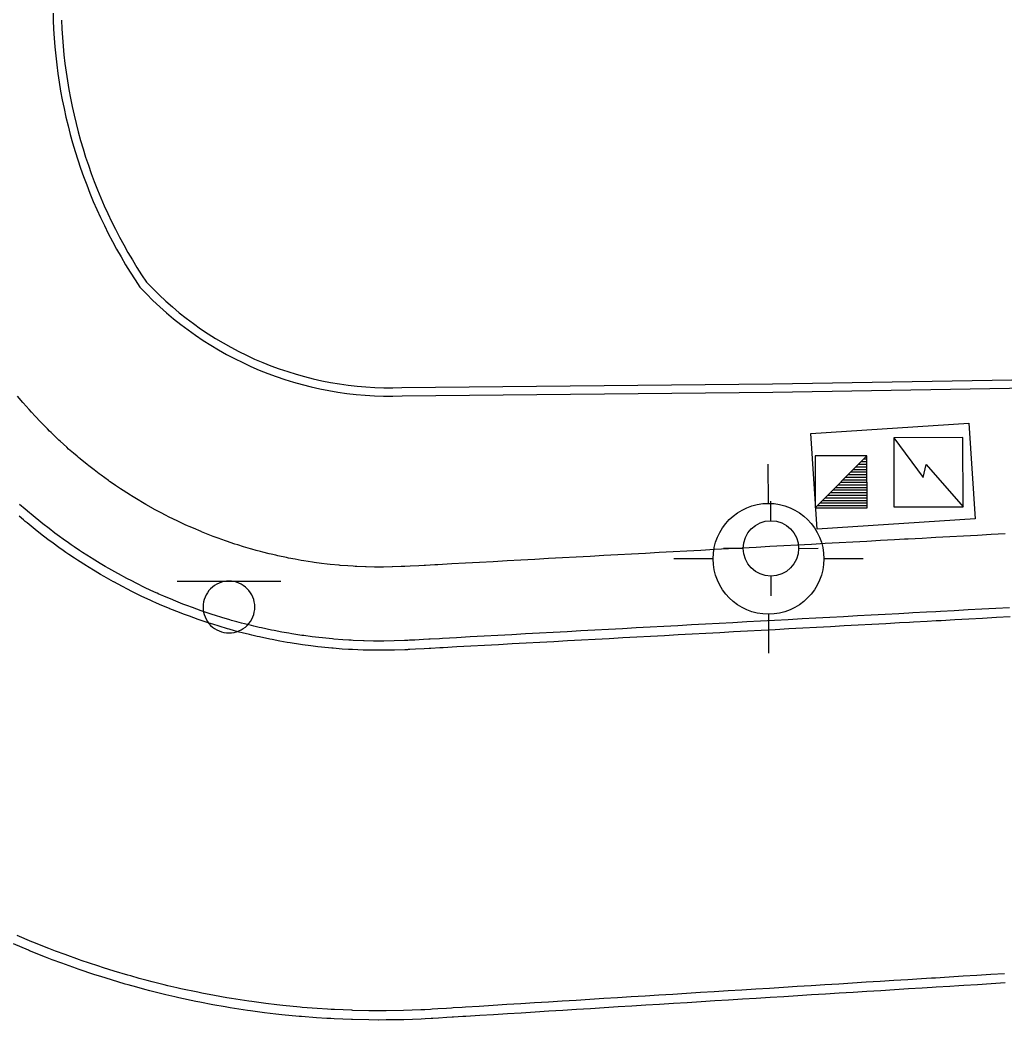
# Model space of a CAD drawing. Extents: x 2145380 to 2157287, y 139568 to 149130.
# Drawn here: x 2150970.5 to 2151041.6, y 143912.6 to 143984.8 of the extents above; entities that cross this region are included whole.
import ezdxf

# ---------------------------------------------------------------- set-up
doc = ezdxf.new("R2010")
doc.units = 0
for name, color, linetype in [('PR_PREVIOUSLY CONSTRUCTED', 7, 'Continuous'), ('TOPO_Concrete', 7, 'Continuous'), ('TOPO_Curb Back', 7, 'Continuous'), ('TOPO_Misc', 7, 'Continuous'), ('TOPO_Sign', 7, 'Continuous'), ('TOPO_Water Fire Hydrant', 7, 'Continuous')]:
    doc.layers.add(name, color=color, linetype=linetype)

# ---------------------------------------------------------------- blocks, each defined once
blk = doc.blocks.new('FIRHYD')
at = {"layer": 'TOPO_Water Fire Hydrant'}
for p, q in [((-0.02, 10.16), (-0.03, 17.34)), ((10.16, 0.02), (17.34, 0.03)), ((-10.16, -0.02), (-17.34, -0.03)), ((0.02, -10.16), (0.03, -17.34))]:
    blk.add_line(p, q, dxfattribs=at)
blk.add_circle((0, 0), 10.16, dxfattribs=at)

msp = doc.modelspace()

# ---------------------------------------------------------------- linework, layer by layer
at = {"layer": 'PR_PREVIOUSLY CONSTRUCTED'}
for points in [[(2151041.626, 143947.73), (2151040.628, 143947.676), (2151039.629, 143947.621), (2151038.631, 143947.567), (2151037.632, 143947.513), (2151036.634, 143947.458), (2151036.291, 143947.44), (2151035.635, 143947.404), (2151034.636, 143947.35), (2151034.36, 143947.335), (2151033.638, 143947.296), (2151032.639, 143947.241), (2151031.641, 143947.187), (2151030.642, 143947.133), (2151029.644, 143947.078), (2151028.645, 143947.024), (2151027.647, 143946.97), (2151026.648, 143946.916), (2151025.649, 143946.861), (2151024.651, 143946.807), (2151023.652, 143946.753), (2151022.654, 143946.699), (2151021.655, 143946.644), (2151020.657, 143946.59), (2151019.658, 143946.536), (2151018.66, 143946.481), (2151017.661, 143946.427), (2151016.662, 143946.373), (2151015.664, 143946.319), (2151014.665, 143946.264), (2151013.667, 143946.21), (2151012.668, 143946.156), (2151011.67, 143946.101), (2151010.671, 143946.047), (2151009.673, 143945.993), (2151008.674, 143945.939), (2151007.675, 143945.884), (2151006.677, 143945.83), (2151005.678, 143945.776), (2151004.68, 143945.721), (2151003.681, 143945.667), (2151002.683, 143945.613), (2151001.684, 143945.559), (2151000.686, 143945.504), (2151000.458, 143945.492), (2150999.795, 143945.456), (2150999.687, 143945.45), (2150999.308, 143945.43), (2150998.688, 143945.396), (2150998.289, 143945.374), (2150998.169, 143945.367), (2150998.184, 143945.369), (2150998.03, 143945.361), (2150997.395, 143945.339), (2150997.39, 143945.339), (2150996.748, 143945.329), (2150996.467, 143945.329), (2150996.452, 143945.329), (2150996.107, 143945.331), (2150995.509, 143945.344), (2150995.466, 143945.345), (2150994.826, 143945.371), (2150994.704, 143945.378), (2150994.567, 143945.386), (2150994.186, 143945.41), (2150993.626, 143945.453), (2150993.546, 143945.46), (2150992.908, 143945.523), (2150992.687, 143945.547), (2150992.271, 143945.597), (2150991.752, 143945.667), (2150991.636, 143945.683), (2150991.003, 143945.782), (2150990.82, 143945.812), (2150990.371, 143945.892), (2150989.892, 143945.984), (2150989.742, 143946.014), (2150989.115, 143946.148), (2150988.97, 143946.181), (2150988.635, 143946.259), (2150988.49, 143946.294), (2150988.053, 143946.404), (2150987.869, 143946.452), (2150987.572, 143946.532), (2150987.25, 143946.621), (2150987.143, 143946.652), (2150986.635, 143946.802), (2150986.241, 143946.925), (2150986.024, 143946.995), (2150985.416, 143947.199), (2150985.346, 143947.223), (2150984.812, 143947.414), (2150984.46, 143947.546), (2150984.212, 143947.641), (2150983.617, 143947.879), (2150983.583, 143947.893), (2150983.026, 143948.129), (2150982.716, 143948.265), (2150982.608, 143948.313), (2150982.44, 143948.389), (2150981.86, 143948.66), (2150981.859, 143948.66), (2150981.284, 143948.943), (2150981.015, 143949.079), (2150980.714, 143949.236), (2150980.182, 143949.522), (2150980.149, 143949.54), (2150979.59, 143949.854), (2150979.361, 143949.987), (2150979.037, 143950.179), (2150978.554, 143950.475), (2150978.491, 143950.514), (2150977.951, 143950.86), (2150977.761, 143950.985), (2150977.417, 143951.215), (2150977.241, 143951.336), (2150976.982, 143951.517), (2150976.891, 143951.581), (2150976.371, 143951.957), (2150976.218, 143952.07), (2150975.858, 143952.342), (2150975.47, 143952.645), (2150975.353, 143952.737), (2150974.856, 143953.141), (2150974.738, 143953.239), (2150974.627, 143953.332), (2150974.366, 143953.555), (2150974.023, 143953.854), (2150973.884, 143953.978), (2150973.41, 143954.41), (2150973.325, 143954.489), (2150972.944, 143954.85), (2150972.751, 143955.038), (2150972.645, 143955.143), (2150972.487, 143955.3), (2150972.038, 143955.758), (2150971.983, 143955.815), (2150971.598, 143956.224), (2150971.341, 143956.505), (2150971.167, 143956.699), (2150970.745, 143957.181), (2150970.717, 143957.213), (2150970.332, 143957.672)], [(2151041.957, 143942.4), (2151040.958, 143942.346), (2151039.96, 143942.291), (2151038.961, 143942.237), (2151037.963, 143942.183), (2151036.964, 143942.129), (2151036.622, 143942.11), (2151035.966, 143942.074), (2151034.967, 143942.02), (2151034.691, 143942.005), (2151033.969, 143941.966), (2151032.97, 143941.912), (2151031.971, 143941.857), (2151030.973, 143941.803), (2151029.974, 143941.749), (2151028.976, 143941.694), (2151027.977, 143941.64), (2151026.979, 143941.586), (2151025.98, 143941.532), (2151024.982, 143941.477), (2151023.983, 143941.423), (2151022.984, 143941.369), (2151021.986, 143941.314), (2151020.987, 143941.26), (2151019.989, 143941.206), (2151018.99, 143941.152), (2151017.992, 143941.097), (2151016.993, 143941.043), (2151015.995, 143940.989), (2151014.996, 143940.935), (2151013.997, 143940.88), (2151012.999, 143940.826), (2151012, 143940.772), (2151011.002, 143940.717), (2151010.003, 143940.663), (2151009.005, 143940.609), (2151008.006, 143940.555), (2151007.008, 143940.5), (2151006.009, 143940.446), (2151005.01, 143940.392), (2151004.012, 143940.337), (2151003.013, 143940.283), (2151002.015, 143940.229), (2151001.016, 143940.175), (2151000.789, 143940.162), (2151000.125, 143940.126), (2151000.018, 143940.12), (2150999.639, 143940.1), (2150999.019, 143940.066), (2150998.62, 143940.044), (2150998.5, 143940.037), (2150998.443, 143940.035), (2150998.265, 143940.027), (2150997.53, 143940.001), (2150997.524, 143940.001), (2150996.782, 143939.989), (2150996.457, 143939.989), (2150996.439, 143939.989), (2150996.04, 143939.992), (2150995.348, 143940.006), (2150995.298, 143940.008), (2150994.557, 143940.038), (2150994.416, 143940.046), (2150994.257, 143940.054), (2150993.817, 143940.083), (2150993.169, 143940.133), (2150993.077, 143940.141), (2150992.339, 143940.213), (2150992.083, 143940.241), (2150991.602, 143940.299), (2150991, 143940.38), (2150990.866, 143940.399), (2150990.133, 143940.513), (2150989.922, 143940.548), (2150989.402, 143940.641), (2150988.849, 143940.747), (2150988.674, 143940.782), (2150987.949, 143940.937), (2150987.781, 143940.975), (2150987.394, 143941.066), (2150987.226, 143941.106), (2150986.721, 143941.233), (2150986.507, 143941.288), (2150986.163, 143941.381), (2150985.791, 143941.484), (2150985.668, 143941.52), (2150985.08, 143941.694), (2150984.623, 143941.836), (2150984.372, 143941.917), (2150983.669, 143942.153), (2150983.588, 143942.181), (2150982.97, 143942.402), (2150982.562, 143942.554), (2150982.276, 143942.665), (2150981.587, 143942.94), (2150981.548, 143942.956), (2150980.904, 143943.229), (2150980.544, 143943.386), (2150980.42, 143943.442), (2150980.226, 143943.53), (2150979.554, 143943.844), (2150979.553, 143943.844), (2150978.887, 143944.171), (2150978.576, 143944.329), (2150978.227, 143944.51), (2150977.612, 143944.841), (2150977.574, 143944.861), (2150976.928, 143945.225), (2150976.663, 143945.379), (2150976.288, 143945.601), (2150975.728, 143945.944), (2150975.656, 143945.989), (2150975.031, 143946.389), (2150974.81, 143946.534), (2150974.413, 143946.801), (2150974.21, 143946.94), (2150973.909, 143947.149), (2150973.804, 143947.224), (2150973.203, 143947.658), (2150973.025, 143947.79), (2150972.61, 143948.104), (2150972.16, 143948.454), (2150972.025, 143948.561), (2150971.449, 143949.029), (2150971.313, 143949.143), (2150971.185, 143949.25), (2150970.882, 143949.508), (2150970.485, 143949.854)], [(2151041.998, 143941.734), (2151041, 143941.679), (2151040.001, 143941.625), (2151039.003, 143941.571), (2151038.004, 143941.517), (2151037.006, 143941.462), (2151036.663, 143941.444), (2151036.007, 143941.408), (2151035.008, 143941.354), (2151034.732, 143941.339), (2151034.01, 143941.299), (2151033.011, 143941.245), (2151032.013, 143941.191), (2151031.014, 143941.137), (2151030.016, 143941.082), (2151029.017, 143941.028), (2151028.019, 143940.974), (2151027.02, 143940.919), (2151026.021, 143940.865), (2151025.023, 143940.811), (2151024.024, 143940.757), (2151023.026, 143940.702), (2151022.027, 143940.648), (2151021.029, 143940.594), (2151020.03, 143940.54), (2151019.032, 143940.485), (2151018.033, 143940.431), (2151017.034, 143940.377), (2151016.036, 143940.322), (2151015.037, 143940.268), (2151014.039, 143940.214), (2151013.04, 143940.16), (2151012.042, 143940.105), (2151011.043, 143940.051), (2151010.045, 143939.997), (2151009.046, 143939.942), (2151008.047, 143939.888), (2151007.049, 143939.834), (2151006.05, 143939.78), (2151005.052, 143939.725), (2151004.053, 143939.671), (2151003.055, 143939.617), (2151002.056, 143939.563), (2151001.058, 143939.508), (2151000.83, 143939.496), (2151000.167, 143939.46), (2151000.059, 143939.454), (2150999.68, 143939.433), (2150999.06, 143939.4), (2150998.661, 143939.378), (2150998.541, 143939.371), (2150998.476, 143939.368), (2150998.295, 143939.36), (2150997.547, 143939.334), (2150997.541, 143939.334), (2150996.786, 143939.322), (2150996.455, 143939.321), (2150996.437, 143939.321), (2150996.032, 143939.324), (2150995.328, 143939.339), (2150995.277, 143939.341), (2150994.524, 143939.371), (2150994.38, 143939.379), (2150994.219, 143939.388), (2150993.77, 143939.416), (2150993.112, 143939.468), (2150993.018, 143939.476), (2150992.267, 143939.549), (2150992.007, 143939.578), (2150991.518, 143939.637), (2150990.906, 143939.719), (2150990.77, 143939.738), (2150990.025, 143939.854), (2150989.81, 143939.89), (2150989.281, 143939.984), (2150988.718, 143940.092), (2150988.541, 143940.128), (2150987.803, 143940.286), (2150987.633, 143940.324), (2150987.238, 143940.416), (2150987.068, 143940.457), (2150986.554, 143940.586), (2150986.337, 143940.643), (2150985.987, 143940.737), (2150985.609, 143940.842), (2150985.483, 143940.878), (2150984.885, 143941.055), (2150984.421, 143941.2), (2150984.166, 143941.282), (2150983.45, 143941.522), (2150983.368, 143941.55), (2150982.74, 143941.775), (2150982.325, 143941.93), (2150982.034, 143942.042), (2150981.333, 143942.322), (2150981.293, 143942.339), (2150980.638, 143942.616), (2150980.273, 143942.776), (2150980.146, 143942.833), (2150979.949, 143942.922), (2150979.265, 143943.242), (2150979.265, 143943.242), (2150978.588, 143943.574), (2150978.271, 143943.735), (2150977.917, 143943.919), (2150977.291, 143944.255), (2150977.252, 143944.276), (2150976.595, 143944.646), (2150976.325, 143944.803), (2150975.944, 143945.029), (2150975.375, 143945.377), (2150975.301, 143945.423), (2150974.666, 143945.83), (2150974.442, 143945.977), (2150974.038, 143946.249), (2150973.831, 143946.39), (2150973.525, 143946.603), (2150973.418, 143946.679), (2150972.806, 143947.121), (2150972.626, 143947.254), (2150972.203, 143947.574), (2150971.746, 143947.93), (2150971.609, 143948.039), (2150971.023, 143948.515), (2150970.884, 143948.63), (2150970.754, 143948.74), (2150970.447, 143949.002)], [(2151041.593, 143915.972), (2151040.595, 143915.91), (2151039.597, 143915.848), (2151038.599, 143915.786), (2151038.257, 143915.765), (2151037.601, 143915.724), (2151036.603, 143915.662), (2151036.326, 143915.645), (2151035.605, 143915.6), (2151034.607, 143915.539), (2151033.609, 143915.477), (2151032.61, 143915.415), (2151031.612, 143915.353), (2151030.614, 143915.291), (2151029.616, 143915.229), (2151028.618, 143915.167), (2151027.62, 143915.105), (2151026.622, 143915.043), (2151025.624, 143914.981), (2151024.626, 143914.919), (2151023.628, 143914.857), (2151022.63, 143914.795), (2151021.632, 143914.733), (2151020.633, 143914.671), (2151019.635, 143914.61), (2151018.637, 143914.548), (2151017.639, 143914.486), (2151016.641, 143914.424), (2151015.643, 143914.362), (2151014.645, 143914.3), (2151013.647, 143914.238), (2151012.649, 143914.176), (2151011.651, 143914.114), (2151010.653, 143914.052), (2151009.655, 143913.99), (2151008.656, 143913.928), (2151007.658, 143913.866), (2151006.66, 143913.804), (2151005.662, 143913.742), (2151004.664, 143913.68), (2151003.666, 143913.619), (2151002.668, 143913.557), (2151002.441, 143913.543), (2151001.778, 143913.501), (2151001.67, 143913.495), (2151001.291, 143913.471), (2151000.672, 143913.433), (2151000.273, 143913.408), (2151000.153, 143913.401), (2150999.739, 143913.379), (2150999.44, 143913.365), (2150998.206, 143913.322), (2150998.196, 143913.322), (2150996.95, 143913.302), (2150996.404, 143913.301), (2150996.374, 143913.301), (2150995.705, 143913.306), (2150994.543, 143913.331), (2150994.46, 143913.333), (2150993.215, 143913.384), (2150992.979, 143913.397), (2150992.712, 143913.412), (2150991.972, 143913.459), (2150990.885, 143913.543), (2150990.731, 143913.556), (2150989.491, 143913.678), (2150989.062, 143913.725), (2150988.254, 143913.822), (2150987.244, 143913.958), (2150987.02, 143913.99), (2150985.789, 143914.181), (2150985.434, 143914.241), (2150984.562, 143914.396), (2150983.633, 143914.574), (2150983.34, 143914.633), (2150982.122, 143914.893), (2150981.841, 143914.957), (2150981.19, 143915.109), (2150980.909, 143915.177), (2150980.061, 143915.389), (2150979.702, 143915.483), (2150979.125, 143915.638), (2150978.501, 143915.812), (2150978.293, 143915.871), (2150977.306, 143916.163), (2150976.539, 143916.402), (2150976.118, 143916.537), (2150974.937, 143916.934), (2150974.801, 143916.981), (2150973.764, 143917.352), (2150973.08, 143917.608), (2150972.599, 143917.793), (2150971.443, 143918.256), (2150971.376, 143918.283), (2150970.295, 143918.74)], [(2151041.634, 143915.306), (2151040.636, 143915.244), (2151039.638, 143915.182), (2151038.64, 143915.12), (2151038.298, 143915.099), (2151037.642, 143915.058), (2151036.644, 143914.996), (2151036.368, 143914.979), (2151035.646, 143914.934), (2151034.648, 143914.872), (2151033.65, 143914.81), (2151032.652, 143914.748), (2151031.654, 143914.686), (2151030.656, 143914.624), (2151029.658, 143914.562), (2151028.659, 143914.501), (2151027.661, 143914.439), (2151026.663, 143914.377), (2151025.665, 143914.315), (2151024.667, 143914.253), (2151023.669, 143914.191), (2151022.671, 143914.129), (2151021.673, 143914.067), (2151020.675, 143914.005), (2151019.677, 143913.943), (2151018.679, 143913.881), (2151017.681, 143913.819), (2151016.682, 143913.757), (2151015.684, 143913.695), (2151014.686, 143913.633), (2151013.688, 143913.572), (2151012.69, 143913.51), (2151011.692, 143913.448), (2151010.694, 143913.386), (2151009.696, 143913.324), (2151008.698, 143913.262), (2151007.7, 143913.2), (2151006.702, 143913.138), (2151005.704, 143913.076), (2151004.706, 143913.014), (2151003.707, 143912.952), (2151002.709, 143912.89), (2151002.482, 143912.876), (2151001.819, 143912.835), (2151001.711, 143912.828), (2151001.333, 143912.805), (2151000.713, 143912.766), (2151000.314, 143912.742), (2151000.194, 143912.734), (2150999.771, 143912.712), (2150999.47, 143912.698), (2150998.223, 143912.655), (2150998.213, 143912.654), (2150996.955, 143912.635), (2150996.403, 143912.633), (2150996.373, 143912.633), (2150995.697, 143912.638), (2150994.522, 143912.664), (2150994.439, 143912.666), (2150993.182, 143912.718), (2150992.943, 143912.73), (2150992.674, 143912.745), (2150991.926, 143912.793), (2150990.828, 143912.878), (2150990.672, 143912.891), (2150989.42, 143913.014), (2150988.986, 143913.062), (2150988.17, 143913.16), (2150987.15, 143913.297), (2150986.924, 143913.329), (2150985.681, 143913.522), (2150985.322, 143913.583), (2150984.441, 143913.739), (2150983.502, 143913.919), (2150983.206, 143913.979), (2150981.976, 143914.242), (2150981.692, 143914.306), (2150981.035, 143914.46), (2150980.751, 143914.528), (2150979.894, 143914.743), (2150979.532, 143914.837), (2150978.949, 143914.994), (2150978.318, 143915.17), (2150978.109, 143915.23), (2150977.111, 143915.525), (2150976.337, 143915.766), (2150975.911, 143915.903), (2150974.719, 143916.303), (2150974.581, 143916.351), (2150973.534, 143916.726), (2150972.843, 143916.984), (2150972.357, 143917.171), (2150971.189, 143917.638), (2150971.122, 143917.666), (2150970.03, 143918.127)]]:
    msp.add_lwpolyline(points, dxfattribs=at)
at = {"layer": 'TOPO_Concrete'}
msp.add_lwpolyline([(2151039.464, 143948.802), (2151028.055, 143948.056), (2151027.603, 143954.976), (2151039.012, 143955.722), (2151039.464, 143948.802)], dxfattribs=at)
at = {"layer": 'TOPO_Curb Back'}
for points in [[(2150971.63, 144045.436), (2150972.597, 144008.775), (2150972.909, 143984.811)], [(2150998.082, 143958.285), (2151024.843, 143958.552), (2151046.448, 143958.927), (2151050.762, 143955.456), (2151079.164, 143955.69), (2151139.632, 143956.031), (2151188.156, 143956.42), (2151189.095, 143956.421)], [(2150998.095, 143957.685), (2151024.851, 143957.952), (2151046.241, 143958.323), (2151050.553, 143954.854), (2151079.168, 143955.09), (2151139.636, 143955.431), (2151188.159, 143955.82), (2151189.072, 143955.821)]]:
    msp.add_lwpolyline(points, dxfattribs=at)
for centre, radius, start, end in [((2151009.64, 143986.085), 36.754, 181.98655, 214.00483), ((2151009.64, 143986.085), 36.154, 181.99682, 213.92961), ((2150997.261, 143982.417), 24.147, 223.14428, 271.94784), ((2150997.261, 143982.417), 24.747, 223.03211, 271.93106)]:
    msp.add_arc(centre, radius, start, end, dxfattribs=at)
at = {"layer": 'TOPO_Misc'}
for p, q in [((2151027.918, 143949.607), (2151031.655, 143953.357)), ((2151031.068, 143952.764), (2151031.655, 143952.764)), ((2151031.252, 143952.948), (2151031.655, 143952.948)), ((2151031.443, 143953.139), (2151031.655, 143953.139)), ((2151031.624, 143953.32), (2151031.655, 143953.32)), ((2151030.315, 143952.01), (2151031.655, 143952.01)), ((2151030.505, 143952.2), (2151031.655, 143952.2)), ((2151030.686, 143952.382), (2151031.655, 143952.382)), ((2151030.877, 143952.573), (2151031.655, 143952.573)), ((2151029.574, 143951.27), (2151031.655, 143951.27)), ((2151029.758, 143951.454), (2151031.655, 143951.454)), ((2151029.94, 143951.635), (2151031.655, 143951.635)), ((2151030.13, 143951.825), (2151031.655, 143951.825)), ((2151028.821, 143950.516), (2151031.661, 143950.516)), ((2151029.011, 143950.707), (2151031.661, 143950.707)), ((2151029.202, 143950.898), (2151031.661, 143950.898)), ((2151029.383, 143951.079), (2151031.655, 143951.079)), ((2151028.074, 143949.77), (2151031.661, 143949.77)), ((2151028.265, 143949.96), (2151031.661, 143949.96)), ((2151028.446, 143950.141), (2151031.661, 143950.141)), ((2151028.636, 143950.332), (2151031.661, 143950.332))]:
    msp.add_line(p, q, dxfattribs=at)
for points in [[(2151038.597, 143949.686), (2151038.589, 143954.677), (2151033.597, 143954.669), (2151033.605, 143949.677), (2151038.597, 143949.686)], [(2151033.597, 143954.669), (2151035.705, 143951.807), (2151035.93, 143952.744), (2151038.597, 143949.686)], [(2151031.661, 143949.614), (2151031.655, 143953.357), (2151027.911, 143953.35), (2151027.918, 143949.607), (2151031.661, 143949.614)]]:
    msp.add_lwpolyline(points, dxfattribs=at)
at = {"layer": 'TOPO_Sign'}
for points in [[(2150981.846, 143944.314), (2150989.34, 143944.321)], [(2150985.596, 143944.313), (2150985.596, 143944.313)], [(2150983.729, 143942.446), (2150983.729, 143942.446)], [(2150987.464, 143942.446), (2150987.464, 143942.446)], [(2150985.596, 143940.578), (2150985.596, 143940.578)]]:
    msp.add_lwpolyline(points, dxfattribs=at)
for start, end in [(89.99996, 180.00004), (359.99996, 90.00004), (179.99996, 270.00004), (269.99996, 0.00004)]:
    msp.add_arc((2150985.596, 143942.446), 1.868, start, end, dxfattribs=at)

# ---------------------------------------------------------------- block references
at = {"layer": 'TOPO_Water Fire Hydrant'}
for p, xscale, yscale in [((2151024.547, 143945.931), 0.39370000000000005, 0.3937000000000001), ((2151024.723, 143946.68), 0.19685000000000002, 0.19685000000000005)]:
    msp.add_blockref('FIRHYD', p, dxfattribs=dict(at, xscale=xscale, yscale=yscale))

doc.saveas('drawing.dxf')
